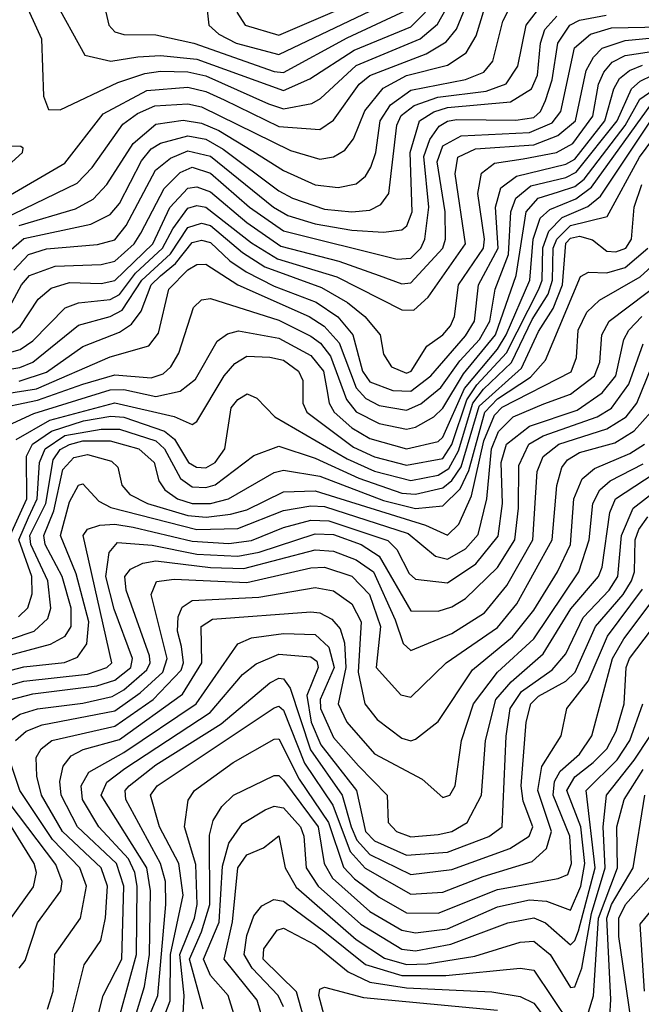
# Model space of a CAD drawing. Extents: x 501367 to 657802, y 482273 to 547541.
# Tile 451 of 656: x 569806 to 571171, y 527196 to 529357. Entities that reach past the tile are written whole.
import ezdxf

# ---------------------------------------------------------------- set-up
doc = ezdxf.new("R2010")
doc.units = 0

msp = doc.modelspace()

# ---------------------------------------------------------------- linework, layer by layer
at = {"layer": '0CON20XD'}
for points in [[(569813, 529405), (569853.9, 529315), (569858.5, 529188.5), (569869.5, 529159.5), (569895, 529158.7), (570021.4, 529218.6), (570081.1, 529238.9), (570115, 529243.7), (570175, 529242.2), (570215, 529233.8), (570352.1, 529172.1), (570385, 529160.7), (570447.5, 529172.5), (570466.5, 529183.5), (570545, 529256.1), (570685.4, 529314.6), (570723.4, 529346.6), (570767.3, 529425)], [(570212.8, 529425), (570221, 529345), (570242.9, 529325), (570281, 529305), (570375, 529280), (570622.3, 529397.7)], [(569768, 528962), (569905, 529041.7), (569989.6, 529150.4), (570085, 529201.1), (570175, 529208.5), (570215, 529199.3), (570255, 529180.8), (570375, 529122.2), (570465, 529115.8), (570495, 529136), (570551.5, 529215), (570575, 529234.4), (570698.5, 529281.5), (570742, 529308), (570765, 529335.6), (570796.9, 529415)], [(569770.4, 528919.6), (569932.1, 528997.9), (569965, 529032.1), (570032.7, 529127.2), (570065, 529151.1), (570102.4, 529167.6), (570175, 529172), (570205.5, 529165.5), (570400.4, 529069.6), (570465, 529050.6), (570495, 529055.9), (570519.7, 529070.3), (570539, 529095), (570563.7, 529156.3), (570603.8, 529206.2), (570655, 529234.2), (570745, 529257), (570785.9, 529284.1), (570808.4, 529321.6), (570835, 529410.4)], [(569879.3, 529405), (569948.8, 529278.8), (570006, 529266), (570065.1, 529274.9), (570115, 529278.3), (570195, 529270.3), (570385, 529201.2), (570443.1, 529226.9), (570540.5, 529289.5), (570665, 529341.2), (570696.9, 529373.1)], [(569987.5, 529405), (570001.4, 529345), (570015, 529330), (570035, 529324), (570105, 529323.3), (570188.4, 529305), (570365, 529243.2), (570385, 529241.1), (570525, 529316.9), (570653.5, 529376.5)], [(570282.9, 529372.9), (570301.1, 529345), (570375, 529322.4), (570585, 529413.1)], [(569805, 528904.7), (569928.3, 528941.8), (569967, 528963), (569997, 528995), (570054.9, 529085.1), (570105, 529127.6), (570165, 529136), (570205, 529129.8), (570243.5, 529113.5), (570318.2, 529068.2), (570385, 529025.9), (570455, 528994.6), (570505, 528988.4), (570545, 528996.5), (570565, 529013.1), (570577.1, 529032.9), (570587.9, 529065), (570597.4, 529135), (570620.1, 529169.9), (570665, 529201.9), (570784.6, 529225.4), (570825, 529241.7), (570844.4, 529265.6), (570866.8, 529353.2), (570883.3, 529386.7)], [(569773.5, 528706.5), (569809.8, 528775), (569827.8, 528795), (569884.2, 528815.8), (569985, 528819.7), (570015, 528827), (570057.3, 528865), (570072, 528888), (570123.5, 528986.4), (570158.4, 529021.6), (570185, 529032.7), (570225, 529019.9), (570310.3, 528945), (570385, 528893.4), (570635, 528831.1), (570665, 528833), (570686.6, 528855), (570695.6, 528875), (570704.2, 528945), (570693.5, 529056.5), (570706.3, 529093.7), (570727, 529123), (570745, 529134.1), (570765, 529137.3), (570895, 529135.8), (570935, 529142.2), (570949.5, 529155), (570960.7, 529179.3), (570975.2, 529224.8), (570987.8, 529305), (571013.8, 529345), (571035, 529355.4), (571093.4, 529366.6)], [(569782, 528848), (569815, 528876.1), (569962.3, 528907.7), (570005, 528928.9), (570025, 528953.5), (570073.1, 529046.9), (570095, 529073.1), (570115, 529085.5), (570175, 529101.8), (570215, 529094.3), (570252.7, 529072.7), (570375, 528980.8), (570405.2, 528965.3), (570475, 528941.1), (570535, 528935.1), (570575, 528939), (570598.8, 528951.2), (570616.1, 528975), (570634.1, 529125), (570643.3, 529146.7), (570671.8, 529168.2), (570723.7, 529186.3), (570830, 529200), (570874.1, 529215.9), (570899.3, 529255), (570917.6, 529345), (570943, 529377)], [(569792.9, 528807.1), (569825, 528841), (569865, 528853.9), (569976.9, 528863.1), (570015, 528873.7), (570039.7, 528905), (570103.9, 529026.1), (570137, 529053), (570175, 529068.5), (570225, 529056.8), (570363.5, 528945), (570395, 528927), (570455, 528908.5), (570535, 528895.1), (570605, 528890.4), (570645, 528895.2), (570656, 528904), (570667.9, 528935), (570663.6, 529065), (570684, 529135), (570715.4, 529154.6), (570745, 529164), (570883.4, 529176.6), (570929.9, 529205), (570942.5, 529235), (570949.1, 529305), (570959, 529335), (570985.5, 529364.5)], [(569766.7, 528653.3), (569806.7, 528683.3), (569846.5, 528743.5), (569875, 528767.6), (569915, 528779.8), (569985, 528777.8), (570015, 528784.5), (570098.4, 528865), (570135.7, 528944.3), (570175, 528987.2), (570195, 528990), (570225, 528978.8), (570305, 528911.3), (570379.6, 528859.6), (570506.7, 528826.7), (570595, 528794.9), (570645, 528776.8), (570665, 528778.9), (570734.9, 528855), (570740.7, 528875), (570740, 528935), (570722.4, 529045), (570735, 529080.1), (570775, 529101.9), (570925, 529108.9), (570975, 529130.3), (570993.8, 529155), (571024, 529295), (571058.9, 529325), (571105, 529339.1), (571215, 529341.3)], [(569737.1, 528612.9), (569807.2, 528632.8), (569835, 528652.2), (569905.8, 528724.2), (569935, 528735.6), (570005, 528742.9), (570025, 528753.3), (570059.9, 528800.1), (570119.7, 528855), (570142.5, 528897.5), (570175, 528943.2), (570195, 528948.7), (570215, 528945.3), (570315, 528867.3), (570371.9, 528831.9), (570502, 528792), (570645, 528720), (570671, 528719), (570702.6, 528747.4), (570784.7, 528865), (570761.9, 529018.1), (570767.9, 529055), (570806.5, 529073.5), (570935, 529082.3), (570987.6, 529102.4), (571026.1, 529135), (571049.9, 529245), (571065.4, 529274.6), (571085, 529294.1), (571135, 529311.1), (571265, 529323.3)], [(569743.3, 528583.3), (569806.6, 528593.4), (569835, 528605.3), (569873.8, 528636.2), (569935, 528686.4), (570005, 528705.1), (570031.1, 528718.9), (570074, 528785), (570136.9, 528843.1), (570175, 528900.9), (570205, 528910.4), (570225, 528904.9), (570295.5, 528845.5), (570344.4, 528814.4), (570468.8, 528768.8), (570525.8, 528735.8), (570563.8, 528705), (570597.1, 528665), (570605, 528622.5), (570622, 528595), (570655, 528580.6), (570665.2, 528585), (570699.9, 528640.1), (570735, 528664.8), (570751.6, 528685), (570760.4, 528705), (570769.1, 528775), (570824.5, 528855), (570826.6, 528875), (570812.1, 528975), (570820, 529020), (570848.3, 529041.7), (570911, 529051), (570984.6, 529065.5), (571020.7, 529085), (571064.1, 529145), (571076.8, 529215), (571088.3, 529241.7), (571106.7, 529263.3), (571135, 529277.8), (571295, 529302.3)], [(569805, 528563.4), (569865, 528583.4), (569945, 528639.3), (570025, 528671), (570051.6, 528688.4), (570073, 528717), (570094.5, 528775), (570115, 528794.3), (570148.4, 528821.6), (570185, 528868), (570205, 528872.9), (570225, 528868), (570267.4, 528827.4), (570303.4, 528803.4), (570365, 528771.5), (570456.7, 528736.7), (570504.8, 528704.8), (570537.4, 528665), (570558.9, 528585), (570575, 528561.6), (570625, 528543.1), (570665, 528541.1), (570708.3, 528575), (570785, 528662.6), (570804.5, 528695), (570813.6, 528775), (570856.2, 528855), (570850.8, 528945), (570862.6, 528987.4), (570896.9, 529013.1), (571005, 529039.5), (571025, 529050.5), (571090.4, 529135), (571110.5, 529205), (571122.7, 529227.3), (571144.7, 529245.3), (571173.4, 529256.6)], [(569687.9, 528522.1), (569843.2, 528546.8), (570005, 528616.7), (570089.4, 528640.6), (570111.1, 528668.9), (570133.8, 528765), (570175, 528807.9), (570195, 528819.3), (570215, 528820), (570284.6, 528774.6), (570441.5, 528705), (570474.4, 528684.4), (570507.2, 528647.2), (570545, 528548.5), (570566.3, 528525), (570595, 528510.3), (570655, 528499.7), (570686.6, 528513.4), (570730.5, 528549.5), (570772.3, 528607.7), (570815.5, 528654.5), (570838.2, 528695), (570850, 528765), (570879, 528841), (570884, 528935), (570895.1, 528964.9), (570928.1, 528991.9), (571005, 529010.1), (571028, 529022), (571117.7, 529135), (571149.4, 529205), (571168.1, 529221.9), (571195.3, 529234.7)], [(569740, 528500), (569845, 528521.7), (569945, 528556.9), (570015, 528577.6), (570095, 528570.4), (570120.9, 528579.1), (570137.9, 528595), (570155.2, 528625), (570187.6, 528725), (570205, 528742.2), (570225, 528744.8), (570375, 528697.3), (570445, 528662.4), (570466.6, 528646.6), (570488.4, 528618.4), (570523.2, 528523.2), (570545, 528495.8), (570595, 528470.3), (570655, 528457.7), (570675, 528462.1), (570715.1, 528484.9), (570735, 528504), (570780.4, 528579.6), (570850.9, 528665), (570896, 528795), (570917.7, 528935), (570944.2, 528965), (570988.8, 528978.8), (571025, 528990.3), (571045, 529006.9), (571135.5, 529124.5), (571167.8, 529182.2), (571215, 529214.8)], [(569762, 528458), (569837.4, 528492.6), (570005, 528544.3), (570035, 528545.1), (570105, 528529.6), (570158.5, 528541.5), (570192, 528568), (570239.2, 528650.8), (570262.6, 528667.4), (570286.4, 528673.6), (570375, 528658), (570445, 528619.4), (570473.3, 528585), (570480.5, 528545), (570485.6, 528515), (570496.4, 528495), (570535, 528460.7), (570575, 528437.3), (570655, 528414.9), (570725, 528431), (570735, 528440.7), (570782.6, 528547.4), (570855, 528633.4), (570873.9, 528665), (570925.8, 528785), (570933.3, 528875), (570949, 528921), (570969.7, 528940.3), (571026.7, 528963.3), (571061.1, 528988.9), (571195, 529174.6)], [(569798.2, 528435), (569872.4, 528477.6), (570015, 528516), (570145.5, 528485.5), (570185, 528468.2), (570195.2, 528474.8), (570255, 528575.2), (570278, 528602), (570305, 528617.9), (570355, 528615.9), (570385, 528609.7), (570418.4, 528585), (570427.4, 528565), (570427.4, 528515), (570436.7, 528495), (570538.8, 528418.8), (570585, 528397.4), (570655, 528379.1), (570735, 528393.3), (570755, 528424.3), (570787.6, 528522.4), (570809.7, 528555), (570874.6, 528625.4), (570946.1, 528765), (570952.8, 528785), (570954.2, 528855.8), (570967.8, 528892.2), (570997.3, 528922.7), (571053, 528947), (571080.8, 528969.2), (571201, 529149)], [(569785.2, 528225), (569821.5, 528305), (569821.1, 528398.9), (569833.9, 528425), (569876.1, 528453.9), (569946, 528476), (570006.3, 528486.3), (570035, 528484.1), (570123.8, 528453.8), (570145.8, 528435.8), (570176.4, 528385), (570194.4, 528374.4), (570215, 528373.5), (570235.5, 528385), (570256.3, 528415), (570270, 528505), (570285, 528523.5), (570305.7, 528535.7), (570326.4, 528526.4), (570366.5, 528485), (570525, 528393.1), (570585, 528366.1), (570665, 528345.7), (570725, 528357.3), (570748.4, 528371.6), (570769.3, 528410.7), (570801.1, 528515), (570824.4, 528545.6), (570886, 528604), (570931.4, 528698.6), (570966, 528754), (570975.9, 528785), (570977.4, 528855), (570985.3, 528875), (571015, 528905.2), (571095.4, 528924.6), (571166.7, 529055), (571225, 529134.2)], [(569739.9, 529000.1), (569811.9, 529065), (569813.8, 529075), (569808.7, 529078.7), (569760.2, 529079.8)], [(569803.6, 528046.4), (569824, 528066), (569833.7, 528096.3), (569833, 528135), (569804.4, 528215), (569825.5, 528264.5), (569844.7, 528305), (569849.4, 528385), (569862, 528415), (569905, 528443.9), (569985, 528457.9), (570025, 528458.3), (570105, 528432.7), (570123.8, 528415), (570159.4, 528349.4), (570185, 528331.5), (570215, 528329.8), (570235, 528335.8), (570319.9, 528400.1), (570375, 528420.4), (570455, 528394.5), (570550.5, 528350.5), (570645, 528317.3), (570675, 528315.1), (570735, 528329.5), (570755, 528345.4), (570775, 528375.6), (570815, 528508.6), (570907.8, 528592.2), (570945, 528672.1), (570977.5, 528722.5), (570997.5, 528775), (571005, 528866.2), (571015, 528877), (571035, 528881.7), (571063.4, 528873.4), (571095, 528848.5), (571115, 528847.2), (571136.9, 528855), (571149.2, 528875), (571154.7, 528945), (571171.6, 528995)], [(569735, 527980), (569837.6, 528015), (569867.6, 528042.4), (569874.6, 528065.4), (569867.8, 528125), (569830.2, 528205), (569828.3, 528225), (569863.7, 528295), (569879.4, 528390.6), (569895, 528413.4), (569915, 528424.7), (569945, 528432.1), (570005, 528432.6), (570067.5, 528415), (570101.6, 528385), (570111.4, 528345), (570124.7, 528324.7), (570152.6, 528305), (570185, 528295.2), (570225, 528294.8), (570264.1, 528305), (570365, 528362.8), (570385, 528368), (570465, 528354.9), (570605, 528301.5), (570675, 528283.8), (570735, 528289.6), (570772.9, 528327.1), (570792.4, 528367.6), (570827.2, 528495), (570855, 528524.3), (570927.6, 528572.4), (570960.3, 528609.7), (571037.1, 528792.9), (571055, 528802.9), (571095, 528801.2), (571135, 528813.1), (571184.7, 528855)], [(569745, 527952.1), (569873.7, 527986.3), (569906.2, 528003.8), (569918.9, 528025), (569918.8, 528065), (569899.1, 528135), (569862.3, 528205), (569859.1, 528225), (569880.9, 528279.1), (569900.6, 528369.4), (569925, 528396.1), (569955, 528402.6), (570007.7, 528387.7), (570021.6, 528375), (570030.2, 528335), (570047.9, 528315), (570086.7, 528295), (570175, 528268.7), (570215.1, 528264.9), (570268.7, 528271.3), (570305, 528281), (570385, 528320.8), (570455, 528322.9), (570697.2, 528247.2), (570745, 528225.2), (570770.2, 528249.8), (570798.1, 528311.9), (570825, 528432.1), (570848.5, 528488.5), (570865, 528506), (571016.5, 528583.5), (571028.5, 528615), (571032.3, 528675), (571051.4, 528715), (571079.2, 528740.8), (571167.9, 528792.1), (571209.6, 528830.4)], [(569745, 527918.2), (569815, 527936.1), (569904.1, 527945.9), (569932.6, 527957.4), (569953.3, 527986.7), (569957.6, 528035), (569930.2, 528140.2), (569895.3, 528225), (569915, 528298.7), (569935, 528335.2), (569945, 528337.8), (569979.8, 528299.8), (570005.8, 528285.8), (570195, 528238), (570285, 528239.8), (570385, 528279.6), (570445, 528289.5), (570475, 528288.1), (570658.9, 528228.9), (570719.2, 528179.2), (570745, 528172.7), (570785, 528195.1), (570812.9, 528227.1), (570831.3, 528305), (570841.8, 528415), (570857.1, 528452.9), (570889.7, 528485), (570956.4, 528513.6), (571015.5, 528534.5), (571068.3, 528575), (571079.6, 528605), (571084.3, 528665), (571100.2, 528695), (571225, 528789.3)], [(569745, 527884.9), (569815.2, 527904.8), (569955, 527920.7), (569997, 527935), (570008.2, 527945), (569945.6, 528225), (569955, 528238.3), (569982.3, 528247.7), (570015, 528249.7), (570055, 528242.7), (570185, 528211.9), (570265, 528206.8), (570315, 528213.6), (570385, 528242.3), (570445, 528258.1), (570485, 528257.1), (570613.9, 528213.9), (570633.9, 528193.9), (570661, 528141), (570675, 528128.8), (570745, 528121.1), (570807.3, 528162.7), (570856.5, 528223.5), (570866.2, 528295), (570863.3, 528385), (570875.1, 528425), (570925, 528464.9), (571030.1, 528499.9), (571085, 528537.8), (571115.1, 528575), (571132.4, 528655), (571143, 528675), (571172, 528705)], [(569787.3, 527865), (569835, 527877.2), (569975.6, 527894.4), (570015, 527907.4), (570049.7, 527935), (570053.5, 527955), (570013.2, 528063.2), (569994.9, 528135), (570002.5, 528187.5), (570020.9, 528209.1), (570096.9, 528203.1), (570195, 528183.9), (570285, 528179.6), (570331.5, 528188.4), (570455, 528228.6), (570495, 528226.7), (570556, 528205), (570595, 528179.3), (570665, 528059.6), (570725, 528058.9), (570755, 528067.8), (570785, 528086.1), (570855, 528154.5), (570892.7, 528215), (570901.2, 528285), (570901.5, 528378.5), (570923.7, 528425), (570955, 528443.4), (571073.7, 528485), (571105, 528504), (571143.2, 528556.8), (571174.9, 528645)], [(569752.9, 527797.1), (569807.3, 527832.7), (569845.4, 527844.6), (569945, 527856.5), (570008.9, 527871.1), (570035, 527886.1), (570085, 527930), (570092.8, 527945), (570090.9, 527960.9), (570039.9, 528105), (570037.2, 528135), (570049, 528151), (570076.1, 528163.9), (570105, 528168.8), (570225, 528154.4), (570297.9, 528152.1), (570455, 528193), (570495, 528190.4), (570545, 528171.4), (570583.1, 528145), (570630.7, 528039.3), (570648, 527988), (570665, 527972.4), (570755, 528009.9), (570826.1, 528055), (570875.2, 528114.8), (570932.7, 528215), (570942.2, 528365), (570955, 528397.9), (570989.5, 528425), (571095, 528458.6), (571137.2, 528485), (571161.1, 528515), (571194, 528596)], [(569797, 527775), (569820.4, 527795), (569855, 527808.8), (570015, 527839.6), (570070.6, 527879.4), (570120.1, 527925), (570129.7, 527955), (570094.9, 528095), (570106.3, 528123.7), (570145, 528128.8), (570305, 528121.2), (570445, 528153.4), (570475.1, 528155.1), (570535.5, 528135.5), (570574.2, 528095), (570598.2, 528025), (570588.9, 527935), (570642.7, 527875), (570665, 527869.7), (570742.2, 527945), (570855, 528023), (570897.6, 528075), (570975.1, 528215), (570985.5, 528334.5), (570996, 528374), (571009, 528391), (571035, 528407.1), (571112.3, 528427.7), (571155.3, 528454.7), (571191.8, 528495)], [(569917.6, 527162.4), (569947.7, 527282.3), (569984.3, 527335.7), (569994.5, 527385.5), (569998.9, 527455), (569984.7, 527495), (569900.2, 527575), (569853.9, 527655), (569843.4, 527696.6), (569842.4, 527737.6), (569853.3, 527756.7), (569876.8, 527775), (570015, 527806.4), (570099.3, 527865), (570160.5, 527929.5), (570165.8, 527945), (570161, 527981), (570152.3, 528015), (570153.9, 528046.1), (570162.9, 528067.1), (570185, 528082), (570330.9, 528089.1), (570455, 528110.6), (570495, 528103.1), (570535, 528074.4), (570555.8, 528035), (570549.4, 527925), (570563.8, 527855), (570591, 527821), (570645, 527779.8), (570665, 527774), (570675, 527777.5), (570725, 527816.6), (570799.9, 527930.1), (570887.7, 528002.3), (570935, 528060.7), (570987, 528145), (571015.3, 528205), (571022.3, 528305), (571040.9, 528349.1), (571068, 528372), (571145.7, 528404.3), (571177.9, 528425)], [(569969.1, 527135), (569989.3, 527215), (570030.5, 527295), (570034.9, 527454.9), (570018.7, 527505), (569932.8, 527585), (569897, 527655), (569893.9, 527685), (569901.3, 527718.7), (569918.7, 527741.3), (569945.3, 527754.7), (570025, 527777.3), (570163.2, 527876.8), (570206.2, 527945), (570204.4, 528025), (570229, 528041), (570445, 528057.2), (570465, 528054.9), (570491.1, 528041.1), (570509.8, 528019.8), (570518.8, 527988.8), (570521.9, 527935), (570505.1, 527855), (570524, 527815), (570585, 527745.5), (570689.8, 527689.8), (570735, 527649.5), (570750, 527655), (570761.7, 527675), (570776, 527775), (570802.3, 527855), (570855.1, 527925), (570935, 527998), (571033.9, 528145), (571056.5, 528215), (571064, 528295), (571079.9, 528325), (571102.4, 528345), (571175, 528381.9)], [(570007.3, 527105), (570062.3, 527305), (570063.6, 527455), (570058.8, 527485), (570044.9, 527515), (569979.8, 527585), (569943.8, 527645), (569940.7, 527675), (569957.8, 527705), (570035, 527748.2), (570193.8, 527855), (570285, 527986.9), (570315, 528000), (570385, 528009.4), (570455, 528007.1), (570485, 527979.6), (570496.1, 527935), (570465.6, 527865), (570466.2, 527845), (570495, 527781.4), (570549.5, 527719.5), (570612.7, 527655), (570615.3, 527595), (570633.1, 527575), (570665, 527563.6), (570725, 527568.4), (570755, 527575.1), (570788.4, 527595), (570819.7, 527655), (570828.8, 527775), (570851.7, 527865), (570885, 527903.8), (570955.2, 527964.8), (571015.9, 528064.1), (571076.9, 528135), (571084.7, 528155.3), (571101.4, 528275), (571114.3, 528305), (571220, 528375)], [(570035, 527086), (570079.7, 527235), (570090.8, 527305), (570093, 527445), (570085.5, 527495), (569985.1, 527655), (569997, 527683), (570036.7, 527713.3), (570224, 527836), (570295, 527919.8), (570325, 527943), (570375, 527964.4), (570445, 527958.6), (570458.6, 527948.6), (570461.4, 527935), (570436.4, 527873.6), (570446.2, 527815), (570467.5, 527765), (570545.6, 527665), (570565.4, 527575), (570585, 527554.5), (570655, 527523.3), (570745, 527529.9), (570836.1, 527563.9), (570865.2, 527585), (570874.2, 527784.2), (570883, 527845), (570908, 527882), (570975, 527930), (571004.9, 527965.1), (571043.3, 528045), (571099.9, 528105), (571119.5, 528135), (571127.2, 528225), (571152.5, 528285), (571227.2, 528342.8)], [(570078.6, 527141.4), (570109.2, 527215), (570126.5, 527415), (570125.8, 527465), (570115.5, 527505), (570039, 527645), (570037.9, 527665), (570046.4, 527675), (570105, 527721.5), (570248.5, 527811.5), (570355, 527901.2), (570375, 527911.8), (570385, 527910.3), (570399.9, 527889.9), (570444.2, 527754.2), (570514.1, 527655), (570533.9, 527585), (570546.4, 527556.4), (570574.5, 527524.5), (570665, 527480.6), (570755, 527491.7), (570882, 527538), (570924.8, 527565), (570932.9, 527585), (570911.6, 527641.6), (570907.2, 527675), (570917.8, 527815), (570927.9, 527855), (570945, 527871.8), (571005, 527904.9), (571025.3, 527924.7), (571069.9, 528025), (571131.1, 528095), (571149.2, 528125), (571155.5, 528145), (571156.9, 528215), (571165, 528238.2), (571185, 528265.6)], [(570089.4, 527080.6), (570136.7, 527203.3), (570136.8, 527305), (570164.7, 527435), (570155.2, 527504.9), (570113.3, 527585), (570093.3, 527655), (570107.7, 527675), (570365, 527846.8), (570375, 527850), (570385, 527841.7), (570431.2, 527725), (570493.2, 527633.2), (570531.3, 527531.3), (570564.3, 527494.3), (570665, 527437.2), (570735, 527441.6), (570823.8, 527476.2), (570931, 527509), (570962.3, 527537.7), (570973.9, 527575), (570943.7, 527665), (570952.5, 527717.5), (570994.7, 527785), (571007.4, 527845), (571053.8, 527905), (571096.4, 528003.6), (571173, 528107)], [(570208.7, 527185), (570179, 527295), (570205.4, 527355), (570223.5, 527415), (570223, 527567), (570230.7, 527599.3), (570249.7, 527630.3), (570275.3, 527654.7), (570365, 527698.1), (570375, 527697.7), (570385, 527687.9), (570461.4, 527585), (570474.3, 527505), (570492.6, 527472.6), (570575, 527399.8), (570645, 527358.5), (570675, 527352.5), (570745, 527361.4), (570855, 527409.8), (570925, 527425.3), (570962.5, 527422.5), (571015, 527402.4), (571037.9, 527455), (571046.5, 527505), (571037.6, 527585), (571007.5, 527665), (571024.7, 527695), (571065, 527726.7), (571095, 527756.4), (571115.7, 527795), (571133.1, 527855), (571137.4, 527935), (571145.1, 527955), (571243.8, 528085)], [(570164.8, 527175.2), (570167, 527215), (570157.9, 527305), (570190.1, 527385), (570195.9, 527415), (570192.8, 527502.8), (570168.2, 527585), (570176.2, 527643.8), (570189.5, 527665), (570275, 527726.5), (570365, 527777.8), (570375, 527778.3), (570419.8, 527689.8), (570484.3, 527595), (570517, 527497), (570540.9, 527470.9), (570595, 527430.8), (570655, 527396.4), (570725, 527396.1), (570855, 527447.5), (570988.3, 527471.7), (571009.3, 527480.7), (571017.7, 527505), (571013.6, 527565), (570976.9, 527655), (570980.4, 527685), (570992.3, 527707.7), (571034.9, 527745), (571062.4, 527785), (571107.6, 527955), (571132.3, 527997.7), (571192.6, 528077.4)], [(570276.5, 527175), (570263.4, 527215), (570225, 527259.3), (570209.2, 527295), (570243.6, 527376.4), (570251.3, 527498.7), (570265, 527549.7), (570295, 527592.9), (570345, 527622.4), (570365, 527630.7), (570385, 527627), (570422.3, 527585), (570429.5, 527565), (570434.8, 527495.2), (570461.2, 527455), (570555, 527371.6), (570645, 527317.1), (570675, 527313.1), (570752.3, 527327.7), (570877.7, 527375), (570935, 527385.9), (570960.5, 527375), (571015, 527326.4), (571025, 527335.7), (571032.6, 527357.4), (571069.4, 527495), (571049.4, 527665), (571118, 527732), (571145.4, 527775), (571174.3, 527855)], [(570339.1, 527165), (570327.5, 527205), (570255.1, 527295), (570273.3, 527376.7), (570285.1, 527495), (570305, 527524), (570341, 527539), (570375, 527565.4), (570388.8, 527495), (570412.9, 527452.9), (570545, 527338.2), (570607.2, 527297.2), (570655, 527283.1), (570700.6, 527285), (570805, 527301.6), (570905, 527332.2), (570935, 527334.6), (570970.3, 527305), (571015, 527232.9), (571025, 527234.2), (571040.1, 527275), (571061.2, 527395), (571091.7, 527495), (571086.8, 527585), (571094.4, 527655), (571155, 527731.3), (571225, 527837.4)], [(569866.7, 527185), (569879.4, 527225), (569882.8, 527305), (569939.5, 527385), (569952.7, 527455), (569938.2, 527495), (569877.7, 527557.7), (569806, 527665), (569783, 527735)], [(571055, 527178.7), (571065.6, 527214.4), (571076.9, 527385), (571118.7, 527495), (571117, 527585), (571133.2, 527645), (571175, 527711)], [(569804.7, 527275.3), (569818.1, 527291.9), (569844.8, 527375), (569896.4, 527445), (569899.3, 527465), (569885, 527502.7), (569761.9, 527665)], [(571099.6, 527130.4), (571103.7, 527206.3), (571095, 527385), (571105.2, 527415), (571152.7, 527495), (571178.6, 527655)], [(569760.6, 527349.4), (569836.5, 527453.5), (569843.1, 527485), (569837.7, 527505), (569788.1, 527585)], [(571152.3, 527135), (571121.7, 527345), (571121.1, 527385), (571136.2, 527415), (571215, 527504.3)], [(570385, 527190.3), (570373.2, 527215), (570316.5, 527275), (570299.1, 527305), (570305, 527346.5), (570320.1, 527389.9), (570337.7, 527412.3), (570363.9, 527426.1), (570385, 527422.3), (570475.7, 527355), (570565, 527283.1), (570645, 527259.1), (570741.3, 527258.7), (570904.8, 527274.8), (570935, 527270.6), (571015, 527151.1)], [(571177.7, 527225), (571168, 527372), (571195, 527404.8)], [(570469.6, 527025), (570413.4, 527223.4), (570340.9, 527295), (570342.1, 527317.9), (570371.2, 527358.8), (570385, 527362.6), (570455, 527326.2), (570526.8, 527266.8), (570575, 527244.3), (570655, 527231.9), (570842.9, 527222.9), (570905, 527213.3), (570935, 527198.4), (570974.8, 527144.8)], [(570508, 527045), (570462.7, 527215), (570465, 527229.1), (570475, 527233.4), (570560.6, 527210.6), (570855, 527183.3)]]:
    msp.add_lwpolyline(points, dxfattribs=at)

doc.saveas('drawing.dxf')
